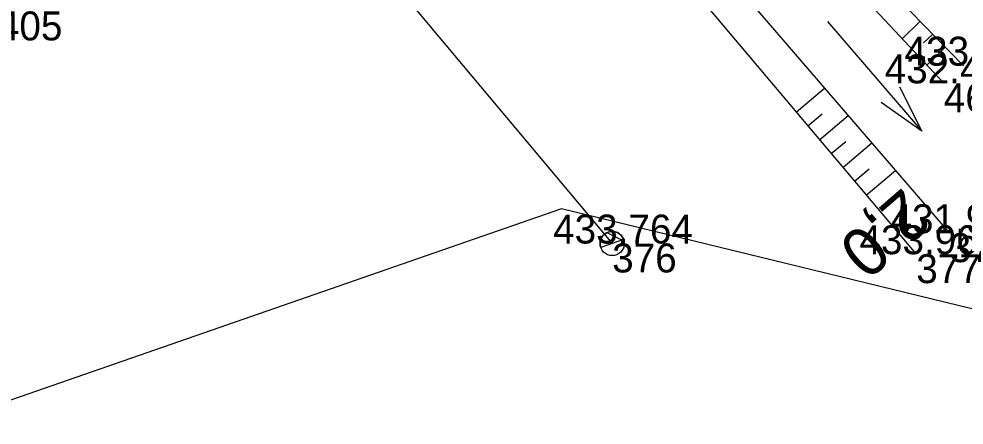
# Model space of a CAD drawing. Extents: x -776734 to -748832, y -1118122 to -976986.
# Drawn here: x -751104.04 to -751064.81, y -1114694.24 to -1114677.4 of the extents above; entities that cross this region are included whole.
import ezdxf

# ---------------------------------------------------------------- set-up
doc = ezdxf.new("R2010")
doc.units = 0
for name, color, linetype in [('KM_Hranice parcel', 7, 'Continuous'), ('SŽG Vrstva 25', 7, 'Continuous'), ('SŽG Vrstva 36', 7, 'Continuous'), ('SŽG Vrstva 48', 7, 'Continuous'), ('SŽG Vrstva 49', 7, 'Continuous'), ('SŽG Vrstva 50', 7, 'Continuous'), ('SŽG Vrstva 53', 7, 'Continuous'), ('SŽG Vrstva 58', 7, 'Continuous'), ('SŽG Vrstva 60', 7, 'Continuous'), ('SŽG Vrstva 61', 7, 'Continuous')]:
    doc.layers.add(name, color=color, linetype=linetype)

msp = doc.modelspace()

# ---------------------------------------------------------------- linework, layer by layer
at = {"layer": 'KM_Hranice parcel'}
msp.add_lwpolyline([(-751057.9, -1114691.02), (-751081.52, -1114685.27), (-751134.08, -1114703.51)], dxfattribs=at)
at = {"layer": 'SŽG Vrstva 25'}
msp.add_lwpolyline([(-751134.515, -1114620.892), (-751111.788, -1114648.149), (-751079.416, -1114686.713)], dxfattribs=at)
at = {"layer": 'SŽG Vrstva 36'}
for p, q in [((-751078.9405, -1114686.5491), (-751079.8915, -1114686.8769)), ((-751079.8907, -1114686.5572), (-751079.5068, -1114686.7443)), ((-751079.6378, -1114686.2627), (-751079.0057, -1114686.5716))]:
    msp.add_line(p, q, dxfattribs=at)
msp.add_circle((-751079.416, -1114686.713), 0.503, dxfattribs=at)
msp.add_arc((-751079.416, -1114686.713), 0.503, 19.01823, 199.01823, dxfattribs=at)
at = {"layer": 'SŽG Vrstva 48'}
for p, q in [((-751066.632, -1114677.488), (-751067.381, -1114678.219)), ((-751066.108, -1114678.025), (-751066.489, -1114678.396)), ((-751065.584, -1114678.562), (-751066.357, -1114679.316)), ((-751071.773, -1114681.265), (-751070.596, -1114680.27)), ((-751071.289, -1114681.838), (-751070.697, -1114681.338)), ((-751070.805, -1114682.411), (-751069.617, -1114681.407)), ((-751070.32, -1114682.983), (-751069.724, -1114682.479)), ((-751069.836, -1114683.556), (-751068.637, -1114682.543)), ((-751069.352, -1114684.129), (-751068.75, -1114683.62)), ((-751068.868, -1114684.702), (-751067.658, -1114683.679))]:
    msp.add_line(p, q, dxfattribs=at)
at = {"layer": 'SŽG Vrstva 49'}
for points in [[(-751116.675, -1114632.953), (-751098.674, -1114652.847), (-751090.21, -1114660.329), (-751083.98, -1114663.255), (-751079.08, -1114670.424), (-751065.412, -1114686.286)], [(-751117.644, -1114633.563), (-751099.898, -1114653.612), (-751091.377, -1114661.254), (-751084.998, -1114664.191), (-751079.852, -1114671.705), (-751066.794, -1114687.156)], [(-751102.288, -1114643.771), (-751093.857, -1114651.899), (-751082.797, -1114661.315), (-751076.158, -1114667.661), (-751071.168, -1114674.163), (-751065.653, -1114680.07)], [(-751078.11, -1114663.715), (-751070.334, -1114673.694), (-751064.827, -1114679.338)]]:
    msp.add_lwpolyline(points, dxfattribs=at)
at = {"layer": 'SŽG Vrstva 50'}
for points in [[(-751116.675, -1114632.953), (-751098.674, -1114652.847), (-751090.21, -1114660.329), (-751083.98, -1114663.255), (-751079.08, -1114670.424), (-751065.412, -1114686.286)], [(-751102.288, -1114643.771), (-751093.857, -1114651.899), (-751082.797, -1114661.315), (-751076.158, -1114667.661), (-751071.168, -1114674.163), (-751065.653, -1114680.07)]]:
    msp.add_lwpolyline(points, dxfattribs=at)
at = {"layer": 'SŽG Vrstva 53'}
msp.add_lwpolyline([(-751047.63, -1114693.52), (-751057.9, -1114691.02), (-751081.52, -1114685.27), (-751134.08, -1114703.51), (-751142.83, -1114706.54), (-751153.31, -1114710.17), (-751137.57, -1114746.06), (-751139.06, -1114746.27), (-751138.42, -1114748.17), (-751151.05, -1114751.02), (-751162.24, -1114725.26), (-751172.58, -1114730.25), (-751213.65, -1114726.85), (-751218.67, -1114726.44), (-751268.46, -1114745.82), (-751307.93, -1114762.77), (-751323.57, -1114769.49), (-751347.57, -1114777.14), (-751364.44, -1114782.53), (-751398.43, -1114791.82)], dxfattribs=at)
at = {"layer": 'SŽG Vrstva 58'}
msp.add_line((-751070.4793, -1114677.5123), (-751066.5627, -1114682.0577), dxfattribs=at)
msp.add_lwpolyline([(-751067.4895, -1114680.2162), (-751066.5627, -1114682.0577), (-751068.247, -1114680.8689)], dxfattribs=at)
at = {"layer": 'SŽG Vrstva 60'}
for p, q in [((-751064.827, -1114679.338), (-751064.827, -1114679.338)), ((-751065.653, -1114680.07), (-751065.653, -1114680.07)), ((-751065.412, -1114686.286), (-751065.412, -1114686.286)), ((-751079.416, -1114686.713), (-751079.416, -1114686.713)), ((-751066.794, -1114687.156), (-751066.794, -1114687.156))]:
    msp.add_line(p, q, dxfattribs=at)

# ---------------------------------------------------------------- texts
at = {"layer": 'SŽG Vrstva 48'}
msp.add_text('2,0', height=2, rotation=220.75088, dxfattribs=at).set_placement((-751067.324, -1114684.345))
at = {"layer": 'SŽG Vrstva 60'}
for s, p in [('405', (-751104.913, -1114678.291)), ('468', (-751065.653, -1114681.27)), ('378', (-751065.412, -1114687.486)), ('376', (-751079.416, -1114687.913)), ('377', (-751066.794, -1114688.356))]:
    msp.add_text(s, height=1.2, dxfattribs=at).set_placement(p)
at = {"layer": 'SŽG Vrstva 61'}
for s, p in [('433.230', (-751067.278, -1114679.338)), ('432.400', (-751068.104, -1114680.07)), ('431.964', (-751067.863, -1114686.286)), ('433.764', (-751081.867, -1114686.713)), ('433.961', (-751069.1514, -1114687.156))]:
    msp.add_text(s, height=1.2, dxfattribs=at).set_placement(p)

doc.saveas('drawing.dxf')
